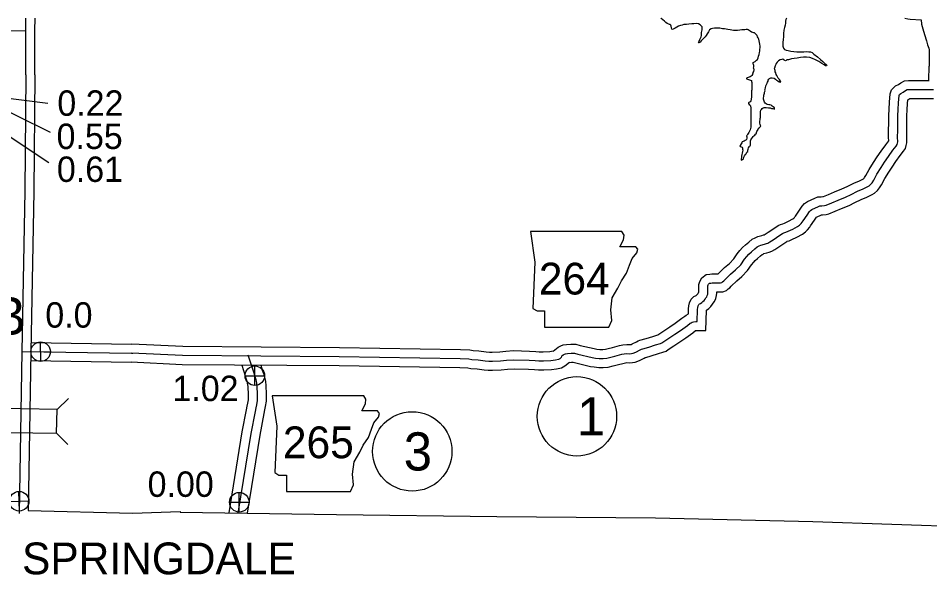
# Model space of a CAD drawing. Extents: x -83719 to 153526, y -11835 to 11446.
# Drawn here: x 6958 to 7463, y -478 to -170 of the extents above; entities that cross this region are included whole.
import ezdxf

# ---------------------------------------------------------------- set-up
doc = ezdxf.new("R2010")
doc.units = 0
for name, color, linetype in [('Level 10', 7, 'Continuous'), ('Level 15', 7, 'Continuous'), ('Level 2', 7, 'Continuous'), ('Level 20', 7, 'Continuous'), ('Level 21', 7, 'Continuous'), ('Level 25', 7, 'Continuous'), ('Level 26', 7, 'Continuous'), ('Level 27', 7, 'Continuous'), ('Level 58', 7, 'Continuous'), ('Level 59', 7, 'Continuous'), ('Level 9', 7, 'Continuous')]:
    doc.layers.add(name, color=color, linetype=linetype)

msp = doc.modelspace()

# ---------------------------------------------------------------- linework, layer by layer
at = {"layer": 'Level 10'}
for points in [[(7449.43, -170.09), (7451.1, -170.44), (7452.47, -170.52), (7458.62, -170.98), (7458.63, -173.35), (7459.38, -175.98), (7460.35, -179.04), (7461.46, -182.53), (7462.14, -184.8), (7462.77, -186.74), (7463.02, -187.54), (7463.01, -187.91), (7462.96, -190.71), (7462.9, -196.6)], [(7462.8, -204.38), (7462.9, -196.59)], [(7329.54, -333.78), (7329.63, -331.02), (7329.84, -329.43), (7330.16, -327.8), (7331.14, -325.8), (7332.6, -324.31), (7333.73, -323.71), (7333.96, -323.56), (7334.24, -323.33), (7334.42, -323.16), (7334.68, -322.81), (7335.19, -322.02), (7335.26, -321.94), (7335.26, -321.84), (7335.35, -317.59), (7335.79, -315.89), (7336.87, -313.98), (7339.34, -312.06), (7341.41, -311.82), (7342.46, -311.72), (7345.96, -311.73), (7346.17, -311.51), (7349.51, -308.19), (7352.25, -305.87), (7354.62, -303.41), (7356.58, -300.64), (7358.07, -298.78), (7359.5, -297.15), (7361.2, -295.7), (7363.02, -294.09), (7364.88, -292.56), (7366.48, -291.72), (7368.08, -290.98), (7370.19, -290.49), (7371.14, -290.14), (7371.54, -290.01), (7372.11, -289.68), (7373.68, -288.67), (7377.41, -286.13), (7379.32, -284.94), (7380.59, -284.35), (7381.8, -283.94), (7382.71, -283.56), (7385.07, -282.43), (7387.37, -281.2), (7387.94, -280.78), (7388.32, -280.42), (7388.56, -280.14), (7388.85, -279.64), (7391.15, -276.36), (7392.66, -274.11), (7393.83, -272.67), (7395.58, -271.63), (7399.61, -269.69), (7401.35, -269.07), (7403.11, -269.01), (7404.08, -268.89), (7404.35, -268.83), (7407.09, -267.77), (7410.48, -266.23), (7414.55, -264.61), (7417.45, -263.22), (7421.13, -261.38), (7424.36, -260.1), (7426.52, -258.98), (7426.78, -258.82), (7426.94, -258.68), (7427.19, -258.33), (7427.93, -257.21), (7429.71, -253.92), (7432.11, -250.04), (7434.16, -246.94), (7436.39, -243.71), (7438.87, -240.26), (7440.58, -238.02), (7440.51, -236.11), (7440.52, -232.23), (7440.63, -227.99), (7440.64, -224), (7440.76, -220.37), (7441.01, -216.49), (7441.4, -212.04), (7442.08, -209.67), (7444.38, -207.55), (7445.94, -206.75), (7447.18, -205.88), (7449.36, -204.69), (7451.55, -204.51), (7453.29, -204.54), (7457.27, -204.55), (7461.26, -204.52), (7463.03, -204.52)], [(7339.23, -343.05), (7339.61, -331.85), (7340.88, -330.83), (7341.96, -329.78), (7342.89, -328.53), (7343.3, -327.9), (7343.95, -327.08), (7344.76, -325.37), (7345.16, -323.65), (7345.26, -322.33), (7345.27, -321.73), (7347.13, -321.73), (7348.52, -321.56), (7350.6, -320.85), (7351.57, -320.02), (7352.46, -319.38), (7353.26, -318.57), (7356.28, -315.57), (7359.1, -313.17), (7362.36, -309.79), (7364.57, -306.65), (7365.72, -305.22), (7366.54, -304.29), (7367.76, -303.25), (7369.51, -301.7), (7370.44, -300.94), (7370.9, -300.7), (7371.35, -300.49), (7373.04, -300.09), (7374.35, -299.62), (7375.67, -299.2), (7377.37, -298.18), (7379.18, -297.02), (7382.88, -294.5), (7384.1, -293.74), (7384.28, -293.66), (7385.34, -293.31), (7386.82, -292.68), (7389.58, -291.36), (7392.72, -289.68), (7394.34, -288.48), (7395.61, -287.29), (7396.77, -285.9), (7397.26, -285.06), (7399.39, -282.03), (7400.52, -280.35), (7403.31, -279.01), (7403.89, -278.99), (7405.85, -278.75), (7407.31, -278.4), (7410.96, -277), (7414.4, -275.43), (7418.57, -273.78), (7421.86, -272.19), (7425.22, -270.51), (7428.5, -269.21), (7431.45, -267.69), (7432.72, -266.9), (7434.35, -265.49), (7435.42, -264.03), (7436.53, -262.34), (7438.37, -258.92), (7440.53, -255.43), (7442.44, -252.55), (7444.57, -249.47), (7446.91, -246.21), (7448.76, -243.77), (7449.81, -242.17), (7450.25, -240.62), (7450.61, -239.04), (7450.51, -235.96), (7450.52, -232.37), (7450.63, -228.13), (7450.64, -224.17), (7450.75, -220.85), (7450.98, -217.25), (7451.15, -215.31), (7452.27, -214.53), (7453.21, -214.54), (7457.29, -214.55), (7461.29, -214.52), (7465.4, -214.52)], [(7254.64, -354.6), (7257.31, -352.39), (7258.77, -351.58), (7260.18, -351.09), (7261.93, -350.8), (7264.28, -350.71), (7265.65, -350.62), (7267.16, -350.68), (7269.46, -351.29), (7277.23, -353.12), (7278.69, -353.36), (7280.39, -353.56), (7282.07, -353.55), (7283.57, -353.49), (7285.11, -353.07), (7287.37, -352.44), (7291.37, -351.39), (7293.14, -350.96), (7295.45, -350.85), (7296.53, -350.9), (7297.39, -350.8), (7297.75, -350.76), (7298.37, -350.54), (7300.68, -349.28), (7301.66, -348.87), (7302.56, -348.5), (7306.05, -347.44), (7309.84, -346.3), (7312.52, -345.41), (7315.97, -343.18), (7319.24, -341.04), (7322.25, -338.93), (7325.96, -336.32), (7327.55, -335.07), (7328.29, -334.55), (7329.57, -333.83)], [(7263.52, -360.74), (7264.8, -360.69), (7265.69, -360.64), (7267.03, -360.99), (7275.27, -362.93), (7277.28, -363.26), (7279.84, -363.57), (7282.29, -363.55), (7285.12, -363.44), (7287.78, -362.7), (7289.97, -362.1), (7293.82, -361.09), (7294.58, -360.9), (7295.46, -360.86), (7296.85, -360.92), (7298.52, -360.74), (7300.03, -360.56), (7302.46, -359.7), (7305.01, -358.31), (7305.48, -358.11), (7305.91, -357.94), (7308.94, -357.02), (7312.86, -355.83), (7315.41, -354.99), (7317.23, -354.53), (7318.36, -353.54), (7321.42, -351.57), (7324.85, -349.32), (7328.01, -347.11), (7331.93, -344.34), (7333.47, -343.14), (7333.89, -343.09), (7339.23, -343.05)], [(6965.15, -349.73), (7020.88, -350.69)], [(7254.64, -354.6), (7252.71, -354.84), (7249.07, -355.11), (7246.84, -355.07), (7245.01, -354.96), (7241.48, -354.61), (7232.62, -354.42), (7228.36, -354.74), (7224.96, -355.03), (7220.81, -355.28), (7219.19, -355.23), (7217.39, -355.07), (7213.42, -354.59), (7210.16, -354.29), (7208.35, -354.02), (7203.26, -353.7), (7136.05, -352.67), (7049.25, -352), (7021.03, -350.69)], [(6964.99, -359.73), (7020.71, -360.69)], [(7263.52, -360.74), (7261.11, -362.89), (7259.19, -364.01), (7256.48, -364.45), (7253.7, -364.8), (7249.35, -365.12), (7246.45, -365.06), (7244.22, -364.93), (7240.88, -364.6), (7232.88, -364.43), (7229.15, -364.71), (7225.68, -365), (7220.98, -365.28), (7218.6, -365.22), (7216.34, -365.01), (7212.37, -364.54), (7208.97, -364.22), (7207.31, -363.98), (7202.87, -363.7), (7135.94, -362.67), (7048.98, -362), (7020.56, -360.68)], [(7081.92, -362.25), (7083.81, -368.18), (7084.46, -370.02), (7084.87, -371.41), (7085.03, -372.24), (7085.15, -372.81), (7085.36, -374.41), (7085.42, -378.3), (7085.43, -381.43), (7085.15, -383.31), (7084.79, -384.98), (7084.39, -387.07), (7082.06, -399.25)], [(7092.44, -362.33), (7093.29, -364.99), (7093.98, -366.93), (7094.61, -369.07), (7094.85, -370.33), (7095.01, -371.16), (7095.35, -373.66), (7095.42, -378.21), (7095.43, -382.15), (7095, -385.09), (7094.59, -386.97), (7094.21, -388.96), (7091.89, -401.12)], [(7082.06, -399.25), (7074.81, -444.08)], [(7091.89, -401.12), (7084.92, -444.23)]]:
    msp.add_lwpolyline(points, dxfattribs=at)
at = {"layer": 'Level 15'}
for points in [[(6967.18, -201.47), (6967.28, -176.9), (6967.34, -170.09)], [(6967.18, -201.48), (6966.72, -266), (6965.01, -354.82), (6963.54, -442.84)]]:
    msp.add_lwpolyline(points, dxfattribs=at)
at = {"layer": 'Level 2'}
for points in [[(6963.54, -442.84), (7021.39, -444.29)], [(7021.39, -444.29), (7047.77, -443.26)], [(7047.77, -443.26), (7047.76, -443.66)], [(7047.76, -443.66), (7134.42, -444.99), (7223.34, -446.17), (7311.26, -446.9), (7398.42, -448.93), (7486.02, -451.86), (7551.22, -450.45)]]:
    msp.add_lwpolyline(points, dxfattribs=at)
at = {"layer": 'Level 20'}
for p, q in [((6979.55, -386.77), (6985.88, -380.65)), ((6979.33, -399.96), (6985.45, -406.29))]:
    msp.add_line(p, q, dxfattribs=at)
msp.add_lwpolyline([(6939.74, -399.3), (6979.33, -399.96), (6979.55, -386.77), (6939.96, -386.11)], close=True, dxfattribs=at)
at = {"layer": 'Level 21'}
for points in [[(7241.94, -288.24), (7244.48, -305.15), (7243.35, -330.81), (7245.61, -332.22), (7249.84, -332.22), (7249.84, -341.24), (7285.37, -341.24), (7287.06, -337.58), (7286.49, -331.66), (7287.34, -324.89), (7290.44, -319.53), (7292.42, -315.59), (7295.24, -311.36), (7296.93, -306.85), (7298.34, -303.18), (7300.88, -300.08), (7301.44, -298.1), (7300.31, -296.69), (7291.57, -296.69), (7293.54, -292.75), (7293.83, -290.21), (7292.66, -288.26)], [(7098.84, -379.19), (7101.38, -396.11), (7100.25, -421.76), (7102.51, -423.17), (7106.74, -423.17), (7106.74, -432.2), (7142.26, -432.2), (7143.96, -428.53), (7143.39, -422.61), (7144.24, -415.84), (7147.34, -410.49), (7149.31, -406.54), (7152.13, -402.31), (7153.83, -397.8), (7155.24, -394.13), (7157.77, -391.03), (7158.34, -389.06), (7157.21, -387.65), (7148.47, -387.65), (7150.44, -383.7), (7150.72, -381.16), (7149.55, -379.21)]]:
    msp.add_lwpolyline(points, close=True, dxfattribs=at)
at = {"layer": 'Level 26'}
for p, q in [((6970.59, -360.21), (6970.34, -349.36)), ((6965.04, -354.91), (6975.88, -354.66)), ((7089.2, -373.54), (7089.2, -362.71)), ((7083.78, -368.13), (7094.61, -368.13)), ((6958.69, -443.06), (6958.44, -432.21)), ((7080.57, -443.61), (7080.57, -432.78)), ((6953.14, -437.76), (6963.99, -437.51)), ((7075.15, -438.2), (7085.99, -438.2))]:
    msp.add_line(p, q, dxfattribs=at)
for centre, radius in [((6970.46, -354.79), 5.43), ((7089.2, -368.13), 5.42), ((6958.57, -437.64), 5.43), ((7080.57, -438.2), 5.42)]:
    msp.add_circle(centre, radius, dxfattribs=at)
at = {"layer": 'Level 27'}
for centre in [(7267.73, -390.63), (7176.44, -410.04)]:
    msp.add_circle(centre, 22, dxfattribs=at)
at = {"layer": 'Level 58'}
msp.add_line((6974.44, -217.27), (6948.17, -214.06), dxfattribs=at)
for points in [[(6908.13, -193.72), (6932.28, -221.81), (6974.92, -249.91)], [(6921.93, -195.44), (6938.2, -214.67), (6975.66, -233.15)]]:
    msp.add_lwpolyline(points, dxfattribs=at)
at = {"layer": 'Level 59'}
for points in [[(6962.18, -201.45), (6962.28, -176.87), (6962.34, -170.09)], [(6895.06, -176.04), (6962.28, -176.98)], [(6962.18, -201.45), (6961.72, -265.93), (6960.01, -354.73), (6958.52, -444.36)], [(7334.39, -338.09), (7334.62, -331.44), (7334.78, -330.24), (7334.94, -329.4), (7335.27, -328.73), (7335.63, -328.36), (7336.27, -328.02), (7336.9, -327.62), (7337.56, -327.08), (7338.19, -326.47), (7338.78, -325.67), (7339.25, -324.96), (7339.68, -324.43), (7340, -323.72), (7340.2, -322.89), (7340.26, -322.08), (7340.34, -318.28), (7340.47, -317.78), (7340.73, -317.31), (7341.3, -316.87), (7341.93, -316.8), (7342.69, -316.72), (7346.82, -316.73), (7347.39, -316.66), (7348.09, -316.42), (7348.49, -316.08), (7349.18, -315.58), (7349.71, -315.04), (7352.89, -311.88), (7355.68, -309.52), (7358.49, -306.6), (7360.57, -303.64), (7361.89, -302), (7363.02, -300.72), (7364.48, -299.48), (7366.27, -297.9), (7367.66, -296.75), (7368.69, -296.21), (7369.72, -295.73), (7371.61, -295.29), (7372.74, -294.88), (7373.61, -294.61), (7374.74, -293.93), (7376.43, -292.85), (7380.15, -290.32), (7381.71, -289.34), (7382.44, -289), (7383.57, -288.63), (7384.76, -288.12), (7387.32, -286.9), (7390.04, -285.44), (7391.14, -284.63), (7391.97, -283.86), (7392.66, -283.02), (7393.06, -282.35), (7395.27, -279.2), (7396.69, -277.08), (7397.15, -276.51), (7397.95, -276.04), (7401.54, -274.31), (7402.3, -274.04), (7403.5, -274), (7404.97, -273.82), (7405.83, -273.61), (7409.02, -272.39), (7412.44, -270.83), (7416.56, -269.2), (7419.65, -267.71), (7423.17, -265.95), (7426.43, -264.65), (7428.99, -263.33), (7429.75, -262.86), (7430.65, -262.09), (7431.31, -261.18), (7432.23, -259.77), (7434.04, -256.42), (7436.32, -252.73), (7438.3, -249.75), (7440.48, -246.59), (7442.89, -243.24), (7444.68, -240.89), (7445.21, -240.08), (7445.4, -239.38), (7445.6, -238.54), (7445.51, -236.04), (7445.52, -232.3), (7445.63, -228.06), (7445.64, -224.08), (7445.75, -220.61), (7446, -216.87), (7446.34, -212.96), (7446.5, -212.39), (7447.27, -211.69), (7448.53, -211.04), (7449.82, -210.13), (7450.82, -209.59), (7451.72, -209.52), (7453.25, -209.54), (7457.28, -209.55), (7461.28, -209.52), (7465.41, -209.52)], [(7259.25, -357.28), (7260.15, -356.53), (7260.81, -356.16), (7261.41, -355.96), (7262.44, -355.78), (7264.54, -355.7), (7265.71, -355.63), (7266.41, -355.65), (7268.24, -356.14), (7276.25, -358.02), (7277.98, -358.31), (7280.12, -358.56), (7282.18, -358.55), (7284.35, -358.47), (7286.44, -357.89), (7288.67, -357.27), (7292.59, -356.24), (7293.86, -355.93), (7295.46, -355.85), (7296.69, -355.91), (7297.96, -355.77), (7298.89, -355.66), (7300.42, -355.12), (7302.84, -353.8), (7303.57, -353.49), (7304.24, -353.22), (7307.5, -352.23), (7311.35, -351.07), (7314.01, -350.18), (7314.84, -349.97), (7315.34, -349.54), (7318.69, -347.38), (7322.04, -345.18), (7325.13, -343.02), (7328.94, -340.33), (7330.54, -339.08), (7330.97, -338.78), (7331.56, -338.44), (7332.33, -338.23), (7333.59, -338.09), (7334.39, -338.09)], [(6960.01, -354.64), (7020.8, -355.69)], [(7020.8, -355.69), (7021.51, -355.68)], [(7259.25, -357.28), (7258.96, -358.11), (7258.16, -358.82), (7257.47, -359.22), (7255.77, -359.5), (7253.21, -359.82), (7249.21, -360.12), (7246.65, -360.07), (7244.61, -359.95), (7241.18, -359.6), (7232.75, -359.43), (7228.75, -359.72), (7225.32, -360.01), (7220.9, -360.28), (7218.9, -360.23), (7216.86, -360.04), (7212.9, -359.57), (7209.56, -359.26), (7207.83, -359), (7203.06, -358.7), (7136, -357.67), (7049.11, -357), (7020.8, -355.69)], [(7085.33, -356.48), (7088.55, -366.58), (7089.22, -368.48), (7089.74, -370.24), (7089.94, -371.29), (7090.08, -371.99), (7090.35, -374.04), (7090.42, -378.26), (7090.43, -381.79), (7090.07, -384.2), (7089.69, -385.97), (7089.3, -388.01), (7086.97, -400.19)], [(7086.97, -400.19), (7079.85, -444.22)]]:
    msp.add_lwpolyline(points, dxfattribs=at)
at = {"layer": 'Level 9'}
for points in [[(7319.38, -173.59), (7319.04, -173.49), (7318.64, -173.43), (7317.81, -173.04), (7317.04, -172.47), (7316.24, -171.75), (7315.3, -170.95), (7314.5, -170.26), (7314.29, -170.09)], [(7383.81, -170.09), (7383.58, -170.7), (7383.35, -171.7), (7383.39, -172.77), (7383.13, -173.97), (7382.74, -175.24), (7382.48, -176.74), (7382.3, -178.51), (7382.21, -180.25), (7382.02, -182.05), (7381.89, -183.35), (7381.77, -184.55), (7381.94, -185.65), (7382.21, -186.58), (7382.78, -187.35), (7383.68, -187.74), (7384.78, -187.87), (7386.28, -188.26), (7387.88, -188.45), (7389.65, -188.77), (7391.31, -188.72), (7393.54, -188.71), (7395.07, -188.57), (7396.27, -188.62), (7397.17, -188.79), (7398.04, -189.11), (7398.98, -190.04), (7401.15, -191.56)], [(7365.6, -197.8), (7365.76, -197.07), (7365.79, -196.33), (7365.59, -195.73), (7365.42, -195.27), (7365.41, -194.87), (7365.45, -194.67), (7365.74, -194.4), (7366.47, -194.03), (7367.34, -193.32), (7367.73, -192.88), (7368.26, -192.01), (7368.45, -191.18), (7368.68, -190.18), (7368.88, -189.14), (7369.07, -188.27), (7369.2, -187.44), (7369.29, -186.37), (7369.25, -185.5), (7369.18, -184.5), (7369.01, -183.5), (7368.7, -182.54), (7368.47, -181.74), (7368.19, -180.87), (7367.89, -180.34), (7367.62, -179.71), (7367.22, -179.21), (7366.88, -178.85), (7366.48, -178.48), (7366.11, -178.25), (7365.71, -178.15), (7365.15, -178.06), (7364.58, -177.73), (7363.84, -177.17), (7363.24, -176.87), (7362.64, -176.51), (7362.21, -176.34), (7361.48, -176.31), (7360.71, -176.42), (7359.94, -176.49), (7359.05, -176.6), (7357.95, -176.77), (7356.75, -176.85), (7355.99, -176.92), (7354.45, -176.79), (7352.65, -176.44), (7351.42, -176.28), (7349.55, -175.99), (7348.42, -175.87), (7346.89, -175.64), (7345.36, -175.59), (7343.93, -175.6), (7342.86, -175.84), (7342.06, -175.98), (7341.3, -176.42), (7340.58, -177.62), (7339.85, -178.76), (7339.39, -179.56), (7338.83, -180.33), (7338.13, -181.07), (7337.37, -181.94), (7336.64, -182.68), (7336.11, -183.29), (7335.75, -183.62), (7335.39, -183.79), (7335.12, -183.73), (7335.22, -183.36), (7335.51, -182.79), (7335.91, -181.95), (7336.3, -181.18), (7336.66, -180.32), (7336.79, -179.61), (7336.85, -178.81), (7336.85, -178.05), (7336.95, -177.34), (7337.21, -176.58), (7337.2, -175.78), (7337.06, -174.88), (7336.56, -174.21), (7335.96, -173.68), (7335.09, -173.22), (7334.12, -173.09), (7332.59, -173.17), (7331.43, -173.18), (7329.73, -173.39), (7328.47, -173.53), (7327.04, -173.64), (7326, -173.88), (7325.11, -174.15), (7324.11, -174.56), (7323.15, -174.97), (7322.19, -175.54), (7321.52, -175.88), (7320.99, -176.22), (7320.66, -176.29), (7320.39, -176.09), (7320.19, -175.45), (7319.95, -174.49), (7319.81, -173.99), (7319.64, -173.72), (7319.38, -173.59)], [(7401.15, -191.56), (7402.76, -192.98), (7404.09, -194.01), (7405.2, -195.17), (7405.84, -195.77), (7406.3, -196.13), (7406.11, -196.43), (7405.54, -196.44), (7404.71, -195.97), (7403.44, -195.18), (7401.76, -194.09), (7399.99, -193.17), (7398.39, -192.45), (7396.76, -191.79), (7394.99, -191.64), (7393.23, -191.65), (7391.63, -191.82), (7389.83, -192.2), (7388.07, -192.42), (7386.71, -192.62), (7384.98, -193.07), (7384.15, -193.21), (7383.75, -193.54), (7383.32, -193.65), (7382.88, -193.55), (7382.65, -193.32), (7382.38, -193.05), (7381.88, -192.79), (7381.32, -192.93), (7380.32, -193.2), (7379.42, -193.77), (7378.66, -194.45), (7378.13, -195.25), (7377.9, -195.79), (7377.61, -196.49), (7377.22, -197.66)], [(7365.6, -197.8), (7365.87, -198.73), (7365.54, -199.63), (7365.31, -200.14), (7365.18, -200.5), (7365.05, -201.11), (7364.99, -201.34), (7364.62, -201.84), (7364.26, -202.21), (7363.76, -202.52), (7363.2, -202.79), (7362.6, -202.93), (7362.13, -203.13), (7361.73, -203.27), (7361.8, -203.57), (7362.3, -203.76), (7362.9, -204.03), (7363.47, -204.16), (7363.91, -204.39), (7364.41, -204.65), (7364.54, -205.05), (7364.65, -205.68), (7364.65, -206.22), (7364.72, -206.62), (7364.75, -207.02), (7364.72, -207.52), (7364.66, -208.35), (7364.63, -209.02), (7364.6, -209.72), (7364.57, -210.29), (7364.58, -210.86), (7364.58, -211.76), (7364.49, -212.73), (7364.46, -213.83), (7364.37, -214.73), (7364.27, -215.4), (7364.07, -215.91), (7363.74, -216.41), (7363.45, -216.61), (7363.08, -216.75), (7362.85, -216.95), (7362.88, -217.35), (7363.29, -217.81), (7363.79, -218.24), (7363.99, -218.81), (7364.16, -219.78), (7364.14, -220.51), (7364.18, -221.61), (7364.15, -222.62), (7364.09, -223.79), (7364.13, -224.79), (7364.13, -225.92), (7364.04, -227.02), (7364.05, -228.19), (7364.09, -229.49), (7364.03, -230.36), (7363.87, -231.23), (7363.67, -231.97), (7363.34, -232.61), (7362.98, -233.41), (7362.58, -234.01), (7362.25, -234.45), (7362.06, -234.85), (7361.76, -235.25), (7361.9, -235.75), (7361.9, -236.52), (7361.74, -237.26), (7361.41, -237.59), (7361.01, -237.86), (7360.34, -238.14), (7359.85, -238.34), (7359.38, -238.64), (7359.15, -239.15), (7358.85, -239.65), (7358.46, -240.25), (7358.33, -240.45), (7358.06, -240.96), (7358.3, -241.15), (7358.8, -241.32), (7359.23, -241.58), (7359.53, -241.91), (7359.57, -242.65), (7359.61, -243.15), (7359.45, -243.95), (7359.32, -244.82), (7359.12, -245.56), (7358.99, -246.49), (7359, -247.19), (7358.77, -247.9), (7358.71, -248.43), (7358.84, -248.7), (7359.51, -248.39), (7360, -247.89), (7360.3, -247.12), (7360.59, -246.25), (7360.89, -245.71), (7361.45, -245.14), (7361.98, -244.37), (7362.38, -243.83), (7362.51, -243.13), (7362.64, -242.69)], [(7362.64, -242.69), (7362.86, -241.89), (7363.16, -241.39), (7363.43, -240.99), (7363.76, -240.75), (7363.92, -240.31), (7363.92, -239.71), (7363.85, -239.25), (7363.94, -238.48), (7363.97, -237.91), (7364.14, -237.47), (7364.5, -236.8), (7364.96, -236.17), (7365.43, -235.63), (7365.79, -235.19), (7366.25, -234.79), (7366.68, -234.35), (7367.08, -234.05), (7367.51, -232.84), (7367.84, -232.21), (7368.1, -231.7), (7368.46, -230.97), (7368.96, -230.56), (7369.39, -230.13), (7369.59, -229.92), (7369.52, -229.46), (7369.25, -228.92), (7369.08, -228.29), (7369.08, -227.69), (7369.14, -227.06), (7369.27, -226.35), (7369.36, -225.72), (7369.39, -225.12), (7369.46, -224.52), (7369.49, -223.95), (7369.52, -223.21), (7369.54, -222.44), (7369.54, -221.78), (7369.7, -221.01), (7370, -220.57), (7370.4, -220.13), (7370.93, -219.63), (7371.52, -219.49), (7372.62, -219.55), (7373.89, -219.71), (7374.79, -219.8), (7375.66, -220), (7376.39, -220.06), (7377.33, -220.42), (7377.16, -219.79), (7376.55, -219.19), (7375.92, -218.73), (7375.38, -218.33), (7374.71, -218.13), (7374.08, -218.07), (7373.18, -217.81), (7372.65, -217.51), (7372.04, -217.22), (7371.61, -216.59), (7371.44, -215.99), (7371.2, -214.95), (7371.23, -214.25), (7371.29, -213.52), (7371.38, -212.72), (7371.61, -211.68), (7371.74, -211.11), (7371.9, -210.61), (7372.04, -210.24), (7371.93, -209.81), (7372, -209.34), (7372.23, -208.64), (7372.45, -207.5), (7372.81, -206.76), (7373.21, -206.02), (7373.41, -205.56), (7373.64, -205.02), (7373.8, -204.45), (7374.1, -203.92), (7374.46, -203.41), (7375.12, -203.11), (7375.89, -203.07), (7376.99, -203.33), (7377.83, -203.89), (7378.36, -204.32), (7379.17, -204.85), (7379.77, -205.34), (7380.8, -205.57), (7380.5, -204.87), (7379.99, -204.07), (7379.36, -203.28), (7378.85, -202.58), (7378.45, -201.81), (7378.11, -201.22), (7377.94, -200.42), (7377.64, -199.75), (7377.53, -199.08), (7377.5, -198.52), (7377.22, -197.66)]]:
    msp.add_lwpolyline(points, dxfattribs=at)

# ---------------------------------------------------------------- texts
at = {"layer": 'Level 2'}
msp.add_text('SPRINGDALE', height=17.6, dxfattribs=at).set_placement((6960.15, -478.12))
at = {"layer": 'Level 21'}
for s, p in [('264', (7246.62, -323.13)), ('265', (7104.76, -413.81))]:
    msp.add_text(s, height=17.6, dxfattribs=at).set_placement(p)
at = {"layer": 'Level 25'}
msp.add_text('0.0', height=14.08, dxfattribs=at).set_placement((6973.06, -341.48))
at = {"layer": 'Level 27'}
for s, p in [('18B', (6912.09, -345.61)), ('1', (7267.73, -401.19))]:
    msp.add_text(s, height=21.12, dxfattribs=at).set_placement(p)
msp.add_text('3', height=21.12, rotation=359.9, dxfattribs=at).set_placement((7171.7, -420.59))
at = {"layer": 'Level 58'}
for s, p in [('0.22', (6979.72, -224.14)), ('0.55', (6979.3, -242.53)), ('0.61', (6979.47, -260.76)), ('1.02', (7043.53, -382.18)), ('0.00', (7029.78, -435.22))]:
    msp.add_text(s, height=14.08, dxfattribs=at).set_placement(p)

doc.saveas('drawing.dxf')
